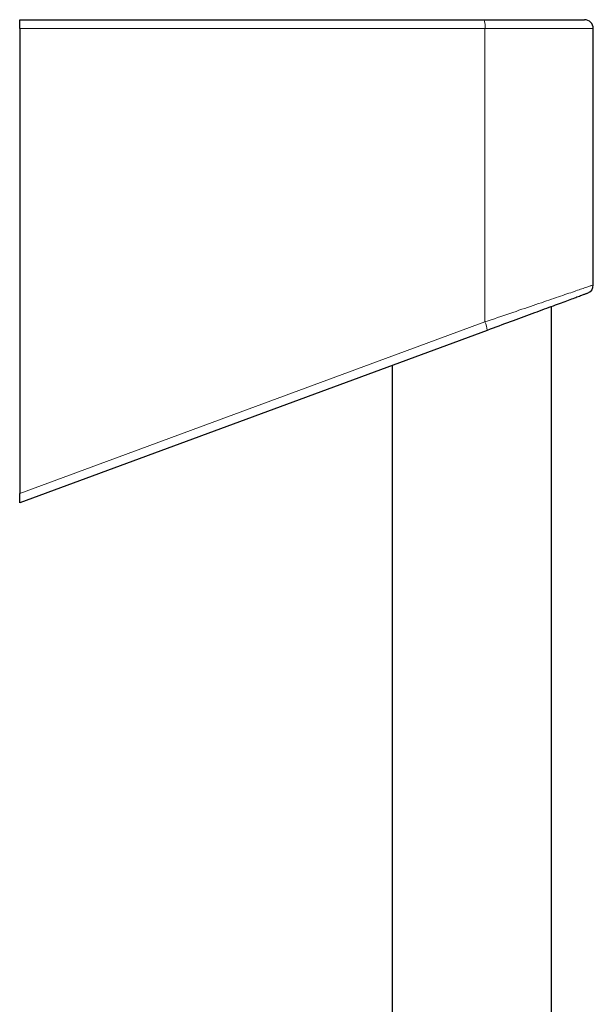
# Model space of a CAD drawing. Header units: millimetres. Extents: x 8 to 976, y 12 to 967.
# Tile 351 of 351: x 588 to 652, y 857 to 967. Entities that reach past the tile are written whole.
import ezdxf

# ---------------------------------------------------------------- set-up
doc = ezdxf.new("R2010")
doc.units = ezdxf.units.MM

msp = doc.modelspace()

# ---------------------------------------------------------------- linework, layer by layer
at = {"color": 7, "linetype": 'Continuous', "lineweight": 30}
for p, q in [((587.83, 967.15), (639.71, 967.15)), ((587.83, 966.15), (587.83, 967.15)), ((639.71, 967.15), (650.93, 967.15)), ((587.83, 966.15), (587.83, 914.18)), ((651.93, 937.51), (651.93, 966.15)), ((647.25, 642.89), (647.25, 935.08)), ((640.06, 932.43), (587.83, 913.15)), ((629.45, 928.51), (629.45, 643.11)), ((587.83, 913.15), (587.83, 914.18))]:
    msp.add_line(p, q, dxfattribs=at)
at = {"color": 252, "linetype": 'Continuous', "lineweight": 0}
for p, q in [((639.82, 966.15), (587.83, 966.15)), ((639.82, 966.15), (639.82, 933.37)), ((651.93, 966.15), (639.82, 966.15)), ((587.83, 914.18), (639.82, 933.37))]:
    msp.add_line(p, q, dxfattribs=at)
at = {"color": 252, "linetype": 'Continuous', "lineweight": 0, "flags": 128}
msp.add_lwpolyline([(639.82, 933.37), (640.18, 933.49), (640.53, 933.61), (640.88, 933.73), (641.23, 933.85), (641.58, 933.97), (641.93, 934.09), (642.27, 934.21), (642.61, 934.32), (642.95, 934.44), (643.29, 934.55), (643.62, 934.67), (643.95, 934.78), (644.27, 934.89), (644.59, 935), (644.91, 935.11), (645.22, 935.21), (645.52, 935.32), (645.82, 935.42), (646.12, 935.52), (646.41, 935.62), (646.69, 935.72), (646.97, 935.81), (647.25, 935.91), (647.51, 936), (647.78, 936.09), (648.03, 936.17), (648.28, 936.26), (648.52, 936.34), (648.75, 936.42), (648.98, 936.5), (649.2, 936.57), (649.41, 936.64), (649.61, 936.71), (649.81, 936.78), (649.99, 936.85), (650.17, 936.91), (650.35, 936.97), (650.51, 937.02), (650.66, 937.07), (650.81, 937.12), (650.95, 937.17), (651.08, 937.22), (651.2, 937.26), (651.31, 937.29), (651.41, 937.33), (651.5, 937.36), (651.59, 937.39), (651.66, 937.42), (651.73, 937.44), (651.78, 937.46), (651.83, 937.47), (651.87, 937.49), (651.9, 937.5), (651.92, 937.5), (651.93, 937.51), (651.93, 937.51)], dxfattribs=at)
at = {"color": 7, "linetype": 'Continuous', "lineweight": 30, "flags": 128}
msp.add_lwpolyline([(651.27, 936.57), (651.27, 936.57), (651.26, 936.56), (651.25, 936.56), (651.22, 936.55), (651.19, 936.54), (651.14, 936.52), (651.09, 936.5), (651.03, 936.48), (650.96, 936.45), (650.88, 936.42), (650.8, 936.39), (650.7, 936.36), (650.6, 936.32), (650.49, 936.28), (650.37, 936.23), (650.24, 936.19), (650.1, 936.14), (649.96, 936.08), (649.81, 936.03), (649.65, 935.97), (649.48, 935.91), (649.31, 935.84), (649.13, 935.78), (648.94, 935.71), (648.74, 935.63), (648.54, 935.56), (648.33, 935.48), (648.11, 935.4), (647.89, 935.32), (647.66, 935.24), (647.43, 935.15), (647.19, 935.06), (646.94, 934.97), (646.69, 934.87), (646.43, 934.78), (646.16, 934.68), (645.89, 934.58), (645.62, 934.48), (645.34, 934.38), (645.06, 934.27), (644.77, 934.17), (644.48, 934.06), (644.18, 933.95), (643.88, 933.84), (643.58, 933.73), (643.27, 933.61), (642.96, 933.5), (642.65, 933.38), (642.33, 933.27), (642.01, 933.15), (641.69, 933.03), (641.37, 932.91), (641.04, 932.79), (640.72, 932.67), (640.39, 932.55), (640.06, 932.43)], dxfattribs=at)
at = {"color": 252, "linetype": 'Continuous', "lineweight": 0}
for centre, radius, start, end in [((637.44, 966.4), 2.4, 354.0901, 18.2871), ((637.64, 932.32), 2.42, 2.7029, 25.7462)]:
    msp.add_arc(centre, radius, start, end, dxfattribs=at)
at = {"color": 7, "linetype": 'Continuous', "lineweight": 30}
for centre, start, end in [((650.93, 966.15), 0, 90), ((650.93, 937.51), 290.258, 359.9697)]:
    msp.add_arc(centre, 1, start, end, dxfattribs=at)

doc.saveas('drawing.dxf')
